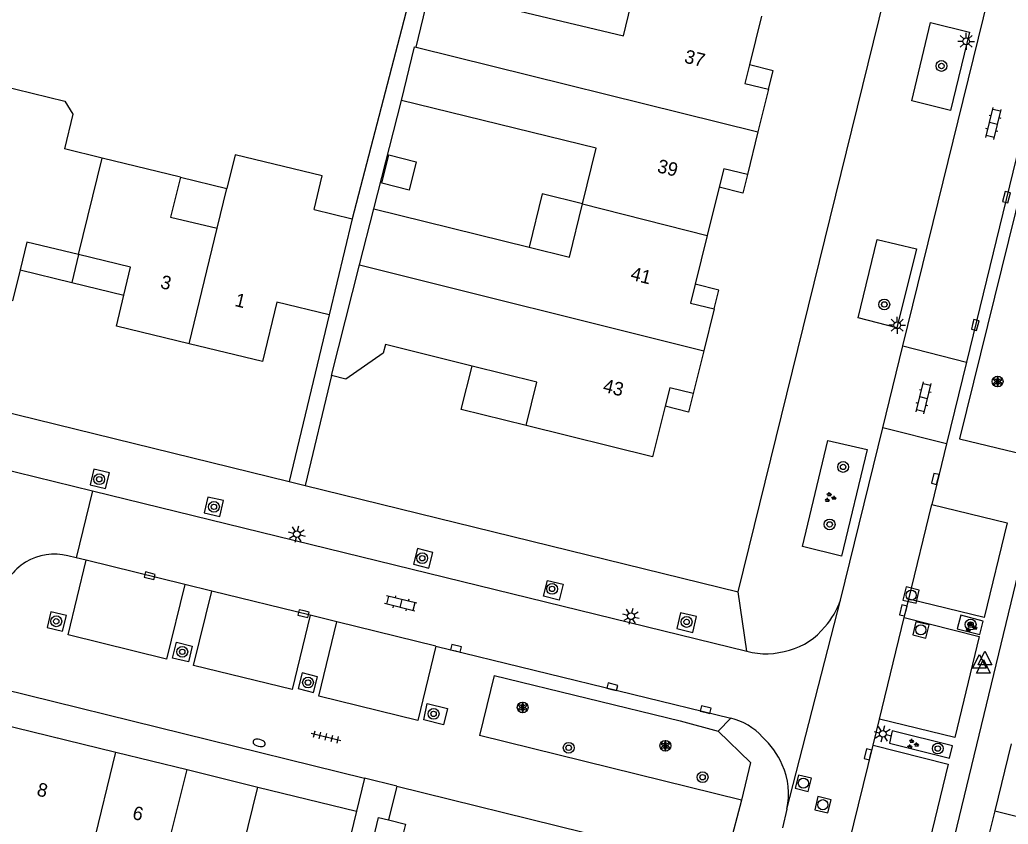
# Model space of a CAD drawing. Extents: x 128000 to 131008, y 398996 to 402500.
# Drawn here: x 128077 to 128150.1, y 399584.7 to 399644.1 of the extents above; entities that cross this region are included whole.
import ezdxf

# ---------------------------------------------------------------- set-up
doc = ezdxf.new("R2010")
doc.units = 0
for name, color, linetype in [('gg-afsc-erfafscheiding', 7, 'Continuous'), ('gg-afsc-muur', 7, 'Continuous'), ('gg-anno-huisnummerreeks BGT', 7, 'Continuous'), ('gg-bbg-bijgebouw', 7, 'Continuous'), ('gg-bbg-gedigitaliseerde bebouwing', 7, 'Continuous'), ('gg-bbg-gedigitaliseerde bijgebouw', 7, 'Continuous'), ('gg-bbg-hoofdgebouw', 7, 'Continuous'), ('gg-bbg-luifel en loopbrug', 7, 'Continuous'), ('gg-bbg-tussenscheiding', 7, 'Continuous'), ('gg-knt-verharding', 7, 'Continuous'), ('gg-knt-verharding nz', 7, 'Continuous'), ('gt-grn-weggrens', 7, 'Continuous'), ('gt-symb-boom', 7, 'Continuous'), ('gt-symb-brandkraan', 7, 'Continuous'), ('gt-symb-groenvak', 7, 'Continuous'), ('gt-symb-klinker verharding', 7, 'Continuous'), ('gt-symb-kolk', 7, 'Continuous'), ('gt-symb-lichtmast', 7, 'Continuous'), ('gt-symb-rioolschacht', 7, 'Continuous'), ('gt-symb-solitaire heester', 7, 'Continuous'), ('gt-symb-tegel verharding', 7, 'Continuous'), ('gt-symb-waterafsluiter', 7, 'Continuous')]:
    doc.layers.add(name, color=color, linetype=linetype)

# ---------------------------------------------------------------- blocks, each defined once
blk = doc.blocks.new('gt0-SH')
at = {"layer": 'gt-symb-solitaire heester'}
blk.add_circle((0, 0), 0.4, dxfattribs=at)
for centre, start, end in [((-0.346, 0.2), 270, 30), ((-0.346, -0.2), 330, 90), ((0, 0.4), 210, 330), ((0.346, 0.2), 150, 270), ((0.346, -0.2), 90, 210), ((0, -0.4), 30, 150)]:
    blk.add_arc(centre, 0.4, start, end, dxfattribs=at)
blk = doc.blocks.new('gt0-KOLK')
at = {"layer": 'gt-symb-kolk'}
blk.add_lwpolyline([(0, 0), (0.375, 0), (0.375, 0.4), (-0.375, 0.4), (-0.375, 0), (0, 0)], dxfattribs=at)
blk = doc.blocks.new('gt0-BOOM')
at = {"layer": 'gt-symb-boom'}
for radius in [0.4, 0.2]:
    blk.add_circle((0, 0), radius, dxfattribs=at)
blk = doc.blocks.new('gt0-GRVAK')
at = {"layer": 'gt-symb-groenvak'}
for p, q in [((-0.11, 0.189), (-0.228, 0.24)), ((-0.182, 0.153), (0.088, 0.153)), ((-0.091, 0.211), (-0.156, 0.322)), ((-0.047, 0.214), (-0.047, 0.393)), ((-0.004, 0.211), (0.061, 0.322)), ((0.015, 0.189), (0.133, 0.24)), ((0.262, -0.052), (0.197, 0.059)), ((0.305, -0.049), (0.305, 0.13)), ((0.349, -0.052), (0.414, 0.059)), ((-0.245, -0.228), (-0.363, -0.177)), ((-0.318, -0.264), (-0.047, -0.264)), ((-0.226, -0.206), (-0.291, -0.095)), ((-0.183, -0.203), (-0.183, -0.024)), ((-0.139, -0.206), (-0.074, -0.095)), ((-0.12, -0.228), (-0.002, -0.177)), ((0.243, -0.074), (0.125, -0.023)), ((0.17, -0.11), (0.441, -0.11)), ((0.368, -0.074), (0.486, -0.023))]:
    blk.add_line(p, q, dxfattribs=at)
blk = doc.blocks.new('gt0-WAFSL')
at = {"layer": 'gt-symb-waterafsluiter'}
for p, q in [((-0.5, -0.333), (0, 0.667)), ((0, 0.667), (0.5, -0.333)), ((0.5, -0.333), (-0.5, -0.333))]:
    blk.add_line(p, q, dxfattribs=at)
blk = doc.blocks.new('gt0-LMAST')
at = {"layer": 'gt-symb-lichtmast'}
for p, q in [((-0.182, 0.173), (-0.447, 0.438)), ((-0.005, 0.246), (-0.005, 0.621)), ((0.172, 0.173), (0.437, 0.438)), ((-0.255, -0.004), (-0.63, -0.004)), ((-0.182, -0.181), (-0.447, -0.446)), ((-0.005, -0.254), (-0.005, -0.629)), ((0.437, -0.446), (0.172, -0.181)), ((0.245, -0.004), (0.62, -0.004))]:
    blk.add_line(p, q, dxfattribs=at)
blk.add_circle((-0.005, -0.004), 0.25, dxfattribs=at)
blk = doc.blocks.new('gt0-RS')
at = {"layer": 'gt-symb-rioolschacht'}
blk.add_lwpolyline([(-0.5, -0.5), (0.5, -0.5), (0.5, 0.5), (-0.5, 0.5)], close=True, dxfattribs=at)
blk.add_circle((0, 0), 0.375, dxfattribs=at)
blk = doc.blocks.new('gt0-KL1')
at = {"layer": 'gt-symb-klinker verharding'}
for p, q in [((-1.15, 0.3), (1.15, 0.3)), ((-1, -0.3), (-1, 0.3)), ((-0.5, 0.3), (-0.5, 0.45)), ((0, -0.3), (0, 0.3)), ((0.5, 0.3), (0.5, 0.45)), ((1, -0.3), (1, 0.3)), ((-1.15, -0.3), (1.15, -0.3)), ((-0.5, -0.45), (-0.5, -0.3)), ((0.5, -0.45), (0.5, -0.3))]:
    blk.add_line(p, q, dxfattribs=at)
blk = doc.blocks.new('gt0-BR')
at = {"layer": 'gt-symb-brandkraan'}
for centre, radius, start, end in [((-0.244, 0), 0.206, 107.56694, 252.43307), ((0.599, -2.664), 3, 106.89205, 107.56694), ((0, -0.691), 0.938, 73.10799, 106.89205), ((-0.599, -2.664), 3, 72.43309, 73.10799), ((0.244, 0), 0.206, 287.56695, 72.43309), ((0.599, 2.664), 3, 252.43307, 253.10797), ((0, 0.691), 0.938, 253.10797, 286.89206), ((-0.599, 2.664), 3, 286.89206, 287.56695)]:
    blk.add_arc(centre, radius, start, end, dxfattribs=at)
blk = doc.blocks.new('gt0-TEG1')
at = {"layer": 'gt-symb-tegel verharding'}
for p, q in [((-1.125, 0), (1.125, 0)), ((-0.9, -0.25), (-0.9, 0.25)), ((-0.45, -0.25), (-0.45, 0.25)), ((0, -0.25), (0, 0.25)), ((0.45, -0.25), (0.45, 0.25)), ((0.9, -0.25), (0.9, 0.25))]:
    blk.add_line(p, q, dxfattribs=at)

msp = doc.modelspace()

# ---------------------------------------------------------------- linework, layer by layer
at = {"layer": 'gg-afsc-erfafscheiding'}
for p, q in [((128103.21, 399630.153), (128105.245, 399638.169)), ((128099.9, 399622.32), (128096.95, 399610)), ((128100.084, 399617.836), (128098.138, 399609.708))]:
    msp.add_line(p, q, dxfattribs=at)
msp.add_lwpolyline([(128101.171, 399647.375), (128100.917, 399646.414), (128105.715, 399645.217), (128101.6, 399629.42)], dxfattribs=at)
at = {"layer": 'gg-afsc-muur'}
for q in [(128104.295, 399584.983), (128118.69, 399584.07)]:
    msp.add_line((128104.905, 399587.478), q, dxfattribs=at)
at = {"layer": 'gg-bbg-bijgebouw'}
for p, q in [((128103.567, 399585.163), (128104.295, 399584.983)), ((128104.295, 399584.983), (128105.554, 399584.671))]:
    msp.add_line(p, q, dxfattribs=at)
at = {"layer": 'gg-bbg-gedigitaliseerde bebouwing'}
for p, q in [((128106.345, 399642.109), (128107.365, 399646.369)), ((128083.138, 399633.898), (128080.34, 399634.581)), ((128088.909, 399632.49), (128083.138, 399633.898)), ((128091.619, 399628.714), (128092.337, 399631.654)), ((128103.21, 399630.153), (128114.696, 399627.322))]:
    msp.add_line(p, q, dxfattribs=at)
for points in [[(128107.365, 399646.369), (128121.674, 399642.945), (128122.586, 399646.732)], [(128105.245, 399638.169), (128106.219, 399642.14), (128106.345, 399642.109)], [(128074.219, 399637.354), (128074.55, 399638.715), (128075.517, 399639.304), (128080.377, 399638.122), (128080.965, 399637.156), (128080.34, 399634.581)], [(128118.648, 399630.517), (128119.658, 399634.632), (128105.245, 399638.169)], [(128098.794, 399630.096), (128099.398, 399632.604), (128092.948, 399634.158), (128092.337, 399631.654)], [(128088.909, 399632.49), (128088.191, 399629.55), (128091.619, 399628.714)], [(128114.696, 399627.322), (128117.684, 399626.586), (128118.648, 399630.517)]]:
    msp.add_lwpolyline(points, dxfattribs=at)
at = {"layer": 'gg-bbg-gedigitaliseerde bijgebouw'}
for p, q in [((128102.811, 399582.109), (128103.567, 399585.163)), ((128105.554, 399584.671), (128104.798, 399581.617))]:
    msp.add_line(p, q, dxfattribs=at)
msp.add_lwpolyline([(128103.796, 399632.042), (128104.329, 399634.14), (128106.349, 399633.627), (128105.817, 399631.529), (128103.796, 399632.042)], dxfattribs=at)
at = {"layer": 'gg-bbg-hoofdgebouw'}
for p, q in [((128131.871, 399644.391), (128130.981, 399640.795)), ((128132.389, 399638.994), (128131.609, 399635.844)), ((128131.609, 399635.844), (128130.827, 399632.685)), ((128128.741, 399631.749), (128127.86, 399628.187)), ((128098.794, 399630.096), (128101.6, 399629.42)), ((128102.159, 399626.012), (128103.21, 399630.153)), ((128101.6, 399629.42), (128099.9, 399622.32)), ((128127.86, 399628.187), (128126.966, 399624.575)), ((128100.084, 399617.836), (128102.159, 399626.012)), ((128128.374, 399622.774), (128127.601, 399619.651)), ((128127.601, 399619.651), (128126.821, 399616.499)), ((128150.326, 399590.604), (128149.111, 399585.651)), ((128084.146, 399589.985), (128089.401, 399588.698)), ((128089.401, 399588.698), (128094.644, 399587.414)), ((128094.644, 399587.414), (128101.93, 399585.63)), ((128101.93, 399585.63), (128098.872, 399573.139)), ((128149.111, 399585.651), (128147.894, 399580.69))]:
    msp.add_line(p, q, dxfattribs=at)
for points in [[(128130.981, 399640.795), (128130.638, 399639.411), (128132.389, 399638.994)], [(128130.827, 399632.685), (128129.076, 399633.102), (128128.741, 399631.749)], [(128081.388, 399626.777), (128077.56, 399627.7), (128077.062, 399625.642)], [(128084.732, 399623.777), (128085.23, 399625.85), (128081.388, 399626.777)], [(128077.062, 399625.642), (128076.51, 399623.36), (128071.108, 399624.673)], [(128126.966, 399624.575), (128126.623, 399623.191), (128128.374, 399622.774)], [(128089.561, 399620.18), (128084.181, 399621.48), (128084.732, 399623.777)], [(128099.9, 399622.32), (128096.03, 399623.25), (128094.98, 399618.87), (128089.561, 399620.18)], [(128110.471, 399618.532), (128104.069, 399620.114), (128103.911, 399619.493), (128101.136, 399617.569), (128100.084, 399617.836)], [(128114.463, 399614.146), (128115.255, 399617.349), (128110.471, 399618.532)], [(128126.821, 399616.499), (128125.083, 399616.929), (128124.744, 399615.56)], [(128124.744, 399615.56), (128123.822, 399611.832), (128114.463, 399614.146)], [(128075.34, 399592.49), (128075.554, 399592.437), (128075.47, 399592.11), (128084.146, 399589.985)]]:
    msp.add_lwpolyline(points, dxfattribs=at)
at = {"layer": 'gg-bbg-luifel en loopbrug'}
for p, q in [((128088.909, 399632.49), (128092.337, 399631.654)), ((128081.388, 399626.777), (128080.897, 399624.71)), ((128077.062, 399625.642), (128080.897, 399624.71)), ((128080.897, 399624.71), (128084.732, 399623.777))]:
    msp.add_line(p, q, dxfattribs=at)
for points in [[(128132.389, 399638.994), (128132.728, 399640.363), (128130.981, 399640.795)], [(128130.827, 399632.685), (128130.488, 399631.316), (128128.741, 399631.749)], [(128118.648, 399630.517), (128115.668, 399631.254), (128114.696, 399627.322)], [(128128.374, 399622.774), (128128.713, 399624.143), (128126.966, 399624.575)], [(128114.463, 399614.146), (128109.679, 399615.329), (128110.471, 399618.532)], [(128126.821, 399616.499), (128126.482, 399615.13), (128124.744, 399615.56)]]:
    msp.add_lwpolyline(points, dxfattribs=at)
at = {"layer": 'gg-bbg-tussenscheiding'}
for p, q in [((128106.345, 399642.109), (128131.609, 399635.844)), ((128081.388, 399626.777), (128083.138, 399633.898)), ((128118.648, 399630.517), (128127.86, 399628.187)), ((128089.561, 399620.18), (128091.619, 399628.714)), ((128102.159, 399626.012), (128127.601, 399619.651)), ((128082.037, 399581.406), (128084.146, 399589.985)), ((128087.258, 399580.13), (128089.401, 399588.698)), ((128092.533, 399578.841), (128094.644, 399587.414)), ((128149.111, 399585.651), (128157.87, 399583.495))]:
    msp.add_line(p, q, dxfattribs=at)
at = {"layer": 'gg-knt-verharding'}
for p, q in [((128130.135, 399601.839), (128150.103, 399682.898)), ((128142.327, 399620.039), (128149.197, 399648.044)), ((128000, 399633.842), (128096.95, 399610)), ((128140.838, 399613.968), (128142.327, 399620.039)), ((128142.327, 399620.039), (128147.03, 399618.83)), ((128147.03, 399618.83), (128145.552, 399612.772)), ((128137.705, 399601.228), (128140.838, 399613.968)), ((128145.552, 399612.772), (128140.838, 399613.968)), ((128067.562, 399612.957), (128082.404, 399609.316)), ((128145.552, 399612.772), (128144.459, 399608.295)), ((128146.517, 399613.151), (128151.313, 399611.999)), ((128082.404, 399609.316), (128081.198, 399604.363)), ((128082.404, 399609.316), (128130.785, 399597.445)), ((128098.138, 399609.708), (128130.135, 399601.839)), ((128151.569, 399606.229), (128145.543, 399581.398)), ((128081.198, 399604.363), (128080.6, 399604.51)), ((128081.956, 399604.177), (128081.198, 399604.363)), ((128091.228, 399601.899), (128089.244, 399602.387)), ((128142.42, 399599.935), (128142.755, 399601.309)), ((128100.488, 399599.622), (128098.514, 399600.108)), ((128107.785, 399597.829), (128129.597, 399592.494)), ((128112.11, 399595.666), (128111.013, 399591.211)), ((128075.77, 399594.68), (128102.526, 399588.066)), ((128140.12, 399590.509), (128140.589, 399592.432)), ((128130.388, 399586.439), (128111.013, 399591.211)), ((128102.526, 399588.066), (128101.93, 399585.63)), ((128133.745, 399585.774), (128133.428, 399584.406))]:
    msp.add_line(p, q, dxfattribs=at)
for points in [[(128145.851, 399637.433), (128142.981, 399638.129), (128144.366, 399643.935), (128147.258, 399643.226), (128145.851, 399637.433)], [(128151.313, 399611.999), (128157.205, 399636.191), (128152.619, 399637.278), (128152.191, 399636.184), (128146.517, 399613.151)], [(128151.442, 399636.561), (128151.197, 399635.907), (128147.03, 399618.83)], [(128141.886, 399621.346), (128139.012, 399622.104), (128140.426, 399627.893), (128143.342, 399627.2), (128141.886, 399621.346)], [(128137.778, 399604.487), (128134.901, 399605.181), (128136.787, 399613.04), (128139.687, 399612.354), (128137.778, 399604.487)], [(128082.232, 399609.751), (128083.385, 399609.479), (128083.661, 399610.647), (128082.508, 399610.919), (128082.232, 399609.751)], [(128090.675, 399607.683), (128091.825, 399607.416), (128092.096, 399608.585), (128090.946, 399608.852), (128090.675, 399607.683)], [(128144.459, 399608.295), (128150.039, 399606.941), (128148.325, 399599.945), (128142.755, 399601.309)], [(128106.434, 399605.051), (128106.141, 399603.888), (128107.289, 399603.598), (128107.582, 399604.762), (128106.434, 399605.051)], [(128089.244, 399602.387), (128087.891, 399596.866), (128080.61, 399598.66), (128081.956, 399604.177)], [(128115.753, 399601.522), (128116.04, 399602.687), (128117.207, 399602.4), (128116.92, 399601.235), (128115.753, 399601.522)], [(128098.514, 399600.108), (128097.177, 399594.616), (128089.876, 399596.386), (128091.228, 399601.899)], [(128079.05, 399599.2), (128080.205, 399598.923), (128080.485, 399600.09), (128079.33, 399600.367), (128079.05, 399599.2)], [(128125.621, 399599.123), (128126.8, 399598.848), (128127.073, 399600.017), (128125.894, 399600.292), (128125.621, 399599.123)], [(128107.785, 399597.829), (128106.454, 399592.336), (128099.151, 399594.118), (128100.488, 399599.622)], [(128142.42, 399599.935), (128147.975, 399598.543), (128146.168, 399591.076), (128140.589, 399592.432)], [(128148.017, 399598.697), (128148.253, 399599.681), (128146.606, 399600.122), (128146.327, 399599.11), (128148.017, 399598.697)], [(128088.326, 399596.948), (128088.613, 399598.113), (128089.787, 399597.824), (128089.5, 399596.659), (128088.326, 399596.948)], [(128097.609, 399594.686), (128098.75, 399594.4), (128099.042, 399595.564), (128097.901, 399595.85), (128097.609, 399594.686)], [(128112.11, 399595.666), (128125.87, 399592.309), (128128.666, 399591.533)], [(128107.163, 399593.579), (128108.646, 399593.217), (128108.36, 399592.022), (128106.905, 399592.383), (128107.163, 399593.579)], [(128128.666, 399591.533), (128131.059, 399589.235), (128130.388, 399586.439)], [(128141.542, 399591.556), (128141.328, 399590.645), (128145.759, 399589.536), (128145.983, 399590.454), (128141.542, 399591.556)], [(128140.12, 399590.509), (128145.668, 399589.104), (128143.904, 399581.793)]]:
    msp.add_lwpolyline(points, dxfattribs=at)
for centre, radius, start, end in [((128079.61, 399600.52), 4.111, 76.07118, 166.60661), ((128132.59, 399602.916), 5.386, 317.32218, 341.73397), ((128132.735, 399602.198), 4.812, 284.46968, 322.45384), ((128132.2, 399602.961), 5.695, 255.61727, 287.76278), ((128128.583, 399588.099), 4.51, 41.87668, 77.00441), ((128127.807, 399586.614), 6.108, 23.58066, 47.40489), ((128128.795, 399586.92), 5.081, 346.95889, 24.86649)]:
    msp.add_arc(centre, radius, start, end, dxfattribs=at)
at = {"layer": 'gg-knt-verharding nz'}
for p, q in [((128142.755, 399601.309), (128144.459, 399608.295)), ((128089.244, 399602.387), (128081.956, 399604.177)), ((128098.514, 399600.108), (128091.228, 399601.899)), ((128107.785, 399597.829), (128100.488, 399599.622)), ((128140.589, 399592.432), (128142.42, 399599.935)), ((128138.337, 399583.197), (128140.12, 399590.509))]:
    msp.add_line(p, q, dxfattribs=at)
at = {"layer": 'gt-grn-weggrens'}
for p, q in [((128096.95, 399610), (128098.138, 399609.708)), ((128130.785, 399597.445), (128130.135, 399601.839)), ((128133.745, 399585.774), (128137.705, 399601.228)), ((128129.597, 399592.494), (128128.666, 399591.533)), ((128104.905, 399587.478), (128102.526, 399588.066)), ((128130.388, 399586.439), (128129.08, 399581.52))]:
    msp.add_line(p, q, dxfattribs=at)

# ---------------------------------------------------------------- block references
at = {"layer": 'gt-symb-boom'}
for p in [(128145.175, 399640.714), (128140.95, 399623.086), (128137.905, 399611.074), (128082.909, 399610.165), (128091.392, 399608.125), (128136.909, 399606.826), (128106.791, 399604.328), (128116.394, 399602.059), (128079.735, 399599.664), (128126.335, 399599.616), (128147.331, 399599.424), (128089.051, 399597.407), (128098.345, 399595.136), (128107.63, 399592.821), (128117.618, 399590.311), (128144.904, 399590.259), (128127.516, 399588.141)]:
    msp.add_blockref('gt0-BOOM', p, dxfattribs=at)
at = {"layer": 'gt-symb-brandkraan', "rotation": 166.6446590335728}
msp.add_blockref('gt0-BR', (128094.729, 399590.679), dxfattribs=at)
at = {"layer": 'gt-symb-groenvak'}
for p in [(128136.929, 399608.818), (128147.353, 399599.221), (128143.032, 399590.579)]:
    msp.add_blockref('gt0-GRVAK', p, dxfattribs=at)
at = {"layer": 'gt-symb-klinker verharding'}
for p, rotation in [((128149.021, 399636.463), 76.22785456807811), ((128143.859, 399616.186), 76.28353067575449), ((128105.198, 399600.987), 166.17220496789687)]:
    msp.add_blockref('gt0-KL1', p, dxfattribs=dict(at, rotation=rotation))
at = {"layer": 'gt-symb-kolk'}
for p, rotation in [((128149.788, 399631.07), -104.3002774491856), ((128147.48, 399621.616), -104.3002774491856), ((128144.905, 399610.139), 76.29711003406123), ((128086.69, 399603.221), 166.17220496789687), ((128098.061, 399600.426), 166.22785457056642), ((128142.541, 399600.42), 76.29711003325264), ((128109.241, 399597.471), -13.82779503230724), ((128120.798, 399594.631), -13.82779503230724), ((128127.693, 399592.937), -13.827795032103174), ((128139.935, 399589.781), 76.29711003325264)]:
    msp.add_blockref('gt0-KOLK', p, dxfattribs=dict(at, rotation=rotation))
at = {"layer": 'gt-symb-lichtmast'}
for p in [(128147.005, 399642.54), (128141.905, 399621.55)]:
    msp.add_blockref('gt0-LMAST', p, dxfattribs=at)
for p, rotation in [((128097.523, 399606.106), -13.827795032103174), ((128122.23, 399600.04), -13.827795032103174), ((128140.84, 399591.35), 76.29711003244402)]:
    msp.add_blockref('gt0-LMAST', p, dxfattribs=dict(at, rotation=rotation))
at = {"layer": 'gt-symb-rioolschacht'}
for p, rotation in [((128142.93, 399601.6), 76.2971100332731), ((128143.653, 399599.027), 76.29711003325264), ((128134.965, 399587.695), 76.29711003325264), ((128136.411, 399586.105), 76.29711003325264)]:
    msp.add_blockref('gt0-RS', p, dxfattribs=dict(at, rotation=rotation))
at = {"layer": 'gt-symb-solitaire heester'}
for p in [(128149.327, 399617.388), (128114.215, 399593.298), (128124.765, 399590.464)]:
    msp.add_blockref('gt0-SH', p, dxfattribs=at)
at = {"layer": 'gt-symb-tegel verharding', "rotation": -13.8834180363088}
msp.add_blockref('gt0-TEG1', (128099.676, 399591.12), dxfattribs=at)
at = {"layer": 'gt-symb-waterafsluiter'}
for p in [(128148.394, 399596.783), (128147.981, 399596.532), (128148.273, 399596.165)]:
    msp.add_blockref('gt0-WAFSL', p, dxfattribs=at)

# ---------------------------------------------------------------- texts
at = {"layer": 'gg-anno-huisnummerreeks BGT'}
for s, rotation, p in [('37', 346.1, (128126.105, 399640.977)), ('39', 346.1, (128124.099, 399632.877)), ('3', 346.4, (128087.373, 399624.309)), ('41', 346.1, (128122.131, 399624.922)), ('1', 346.4, (128092.876, 399622.979)), ('43', 346.1, (128120.09, 399616.639)), ('8', 346.2, (128078.234, 399586.8)), ('6', 346.2, (128085.304, 399585.069))]:
    msp.add_text(s, height=1, rotation=rotation, dxfattribs=at).set_placement(p)

doc.saveas('drawing.dxf')
